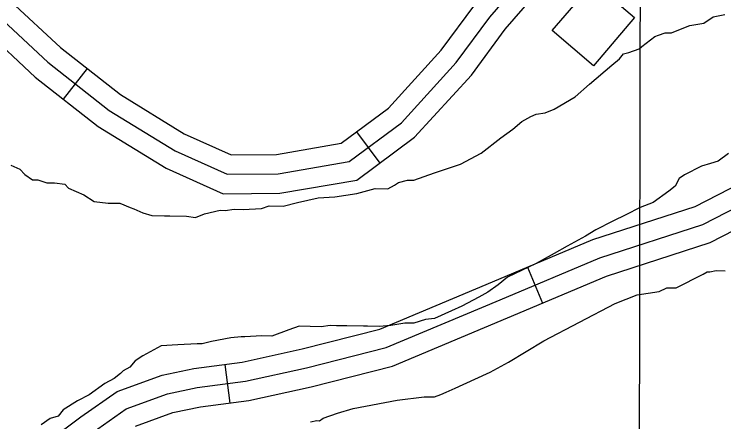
# Model space of a CAD drawing. Extents: x 3192986 to 3230865, y 867483 to 892886.
# Drawn here: x 3207193 to 3207740, y 888854 to 889169 of the extents above; entities that cross this region are included whole.
import ezdxf

# ---------------------------------------------------------------- set-up
doc = ezdxf.new("R2010")
doc.units = 0
for name, color, linetype in [('V-BLDG-OTLN', 7, 'Continuous'), ('V-GRID-MAJR', 7, 'Continuous'), ('V-ROAD-CNTR', 7, 'Continuous'), ('V-SITE-VEGE', 7, 'Continuous')]:
    doc.layers.add(name, color=color, linetype=linetype)

msp = doc.modelspace()

# ---------------------------------------------------------------- linework, layer by layer
at = {"layer": 'V-BLDG-OTLN'}
msp.add_lwpolyline([(3207671.1566207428, 889165.9476404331), (3207639.469684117, 889128.837714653), (3207607.777747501, 889155.898660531), (3207639.464684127, 889193.0085863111)], close=True, dxfattribs=at)
at = {"layer": 'V-GRID-MAJR'}
msp.add_spline([(3207642.481, 872901.108), (3207654.8200000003, 878960.681), (3207667.165, 885023.339), (3207679.5100000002, 891086.041), (3207679.5160000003, 891089.0800000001)], degree=3, dxfattribs=at)
at = {"layer": 'V-ROAD-CNTR'}
for p, q in [((3207249.343464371, 889126.7537188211), (3207230.817501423, 889103.158766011)), ((3207456.963049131, 889077.878816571), (3207474.814013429, 889053.7678647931)), ((3207588.6947856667, 888973.6030251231), (3207600.3337623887, 888945.9530804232)), ((3207355.477252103, 888898.6851749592), (3207359.339244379, 888868.9352344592))]:
    msp.add_line(p, q, dxfattribs=at)
for points in [[(3206499.6169638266, 889326.6653189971), (3206622.8567173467, 889310.4453514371), (3206733.4974960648, 889301.9763683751), (3206808.547345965, 889291.4733893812), (3206895.1961726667, 889266.3674395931), (3206972.9820170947, 889255.7304608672), (3207067.561827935, 889235.2115019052), (3207114.283734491, 889223.2995257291), (3207164.415634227, 889202.8885665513), (3207190.6925816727, 889178.3036157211), (3207228.736505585, 889142.9346864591), (3207275.0304129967, 889106.5857591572), (3207324.2613145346, 889076.4258194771), (3207360.3732423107, 889060.1808519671), (3207395.224172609, 889060.501851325), (3207445.115072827, 889069.106834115), (3207481.502000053, 889096.046780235), (3207522.206918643, 889140.746690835), (3207548.062866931, 889175.6936209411), (3207592.037778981, 889226.534519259), (3207649.1116648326, 889273.1834259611), (3207689.717583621, 889300.1033721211), (3207719.499524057, 889326.1893199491)], [(3206482.728997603, 889313.7583448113), (3206621.304720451, 889295.5203812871), (3206731.8844992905, 889287.0563982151), (3206805.404352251, 889276.7674187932), (3206892.076178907, 889251.6544690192), (3206970.372022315, 889240.947490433), (3207064.1178348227, 889220.6095311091), (3207109.580743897, 889209.018554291), (3207156.1916506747, 889190.0415922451), (3207180.4616021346, 889167.333637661), (3207218.981525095, 889131.5227092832), (3207266.452430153, 889094.2497838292), (3207317.2383285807, 889063.136846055), (3207357.2202486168, 889045.1508820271), (3207396.577169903, 889045.5138813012), (3207451.176060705, 889054.930862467), (3207491.605979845, 889084.8638026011), (3207533.810895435, 889131.2117099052), (3207559.7818434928, 889166.312639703), (3207602.534757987, 889215.7405408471), (3207658.024647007, 889261.0954501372), (3207698.844565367, 889288.157396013), (3207729.3825042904, 889314.906342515)], [(3207165.219632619, 889161.0536502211), (3207170.230622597, 889156.3636596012), (3207209.2265446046, 889120.1107321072), (3207257.8744473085, 889081.913808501), (3207310.2153426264, 889049.847872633), (3207354.067254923, 889030.1209120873), (3207397.930167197, 889030.525911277), (3207457.237048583, 889040.7548908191), (3207501.709959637, 889073.6808249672), (3207545.414872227, 889121.676728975), (3207571.500820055, 889156.9316584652), (3207613.0317369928, 889204.9465624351), (3207666.937629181, 889249.007474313), (3207707.971547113, 889276.2114199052), (3207739.265484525, 889303.6233650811)], [(3207195.6635717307, 888821.8883285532), (3207244.521474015, 888858.2372558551), (3207272.556417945, 888877.9002165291), (3207307.124348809, 888890.4161914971), (3207331.565299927, 888895.5811811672), (3207368.861225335, 888900.4231714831), (3207414.962133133, 888910.664151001), (3207475.0250130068, 888925.9361204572), (3207561.709839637, 888962.243047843), (3207639.1456847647, 888994.8399826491), (3207717.907527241, 889020.4139315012), (3207780.2924024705, 889052.5558672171), (3207837.629287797, 889087.214797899), (3207873.336216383, 889110.713750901), (3207918.412126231, 889131.9037085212), (3207953.489056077, 889146.155680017), (3207996.968969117, 889155.2936617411), (3208047.519868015, 889159.215653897), (3208105.189752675, 889135.6787009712), (3208133.621695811, 889104.3507636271), (3208161.366640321, 889077.117818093)], [(3207253.306456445, 888846.0772801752), (3207279.5374039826, 888864.4752433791), (3207311.248340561, 888875.956220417), (3207334.0852948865, 888880.7822107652), (3207371.458220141, 888885.634201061), (3207418.4371261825, 888896.0701801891), (3207479.797003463, 888911.6721489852), (3207567.516828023, 888948.4130755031), (3207644.3806742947, 888980.7690107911), (3207723.6965156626, 889006.5229592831), (3207787.6153878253, 889039.454893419), (3207845.635271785, 889074.5268232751), (3207880.6872016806, 889097.5947771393), (3207924.4301141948, 889118.1577360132), (3207957.8900472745, 889131.7527088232), (3207999.100964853, 889140.4136915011), (3208045.1398727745, 889143.9856843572), (3208096.3697703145, 889123.0767261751), (3208122.8057174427, 889093.948784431), (3208150.859661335, 889066.412839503)], [(3207286.518390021, 888851.0502702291), (3207315.3723323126, 888861.4962493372), (3207336.605289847, 888865.9832403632), (3207374.0552149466, 888870.845230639), (3207421.9121192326, 888881.476209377), (3207484.568993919, 888897.4081775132), (3207573.323816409, 888934.583103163), (3207649.615663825, 888966.6980389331), (3207729.4855040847, 888992.6319870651), (3207794.9383731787, 889026.353919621), (3207853.6412557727, 889061.8388486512), (3207888.038186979, 889084.4758033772), (3207930.4481021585, 889104.411763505), (3207962.2910384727, 889117.3497376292), (3208001.232960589, 889125.5337212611), (3208042.759877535, 889128.7557148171), (3208087.549787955, 889110.474751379), (3208111.989739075, 889083.5468052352), (3208140.352682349, 889055.707860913)]]:
    msp.add_lwpolyline(points, dxfattribs=at)
at = {"layer": 'V-SITE-VEGE'}
for p, q in [((3207724.6110000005, 889161.6839999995), (3207731.645, 889166.5219999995)), ((3207731.645, 889166.5219999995), (3207740.612, 889168.3459999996)), ((3207706.664, 889157.0409999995), (3207713.6620000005, 889159.8939999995)), ((3207713.6620000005, 889159.8939999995), (3207724.6110000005, 889161.6839999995)), ((3207689.7090000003, 889152.3799999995), (3207694.7040000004, 889154.2769999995)), ((3207694.7040000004, 889154.2769999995), (3207699.668, 889154.1889999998)), ((3207699.668, 889154.1889999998), (3207706.664, 889157.0409999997)), ((3207676.65, 889143.6799999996), (3207686.7120000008, 889151.4419999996)), ((3207686.7120000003, 889151.4419999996), (3207689.7090000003, 889152.3799999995)), ((3207674.629, 889141.7329999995), (3207676.65, 889143.6799999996)), ((3207659.607000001, 889134.0609999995), (3207662.6540000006, 889137.9749999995)), ((3207662.654, 889137.9749999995), (3207666.64, 889138.8959999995)), ((3207666.64, 889138.8959999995), (3207674.629, 889141.7329999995)), ((3207653.565, 889129.2049999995), (3207659.607, 889134.0609999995)), ((3207636.434, 889114.6209999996), (3207653.565, 889129.2049999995)), ((3207625.342, 889104.8949999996), (3207636.4340000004, 889114.6209999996)), ((3207609.2900000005, 889095.2549999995), (3207625.342, 889104.8949999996)), ((3207602.292, 889092.4019999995), (3207609.29, 889095.2549999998)), ((3207584.308, 889085.7749999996), (3207591.325, 889089.6209999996)), ((3207591.325, 889089.6209999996), (3207595.328, 889091.5339999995)), ((3207595.328, 889091.5339999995), (3207602.292, 889092.4019999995)), ((3207577.2590000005, 889079.9469999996), (3207584.308, 889085.7749999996)), ((3207568.205, 889073.1589999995), (3207577.2590000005, 889079.9469999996)), ((3207553.109, 889061.5189999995), (3207568.205, 889073.1589999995)), ((3207537.075, 889052.8739999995), (3207553.109, 889061.5189999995)), ((3207743.661, 889061.1049999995), (3207735.619, 889055.2909999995)), ((3207190.678, 889052.0939999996), (3207197.5700000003, 889048.9929999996)), ((3207517.107000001, 889046.2789999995), (3207537.075, 889052.8739999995)), ((3207722.649, 889051.5509999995), (3207709.625, 889044.8359999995)), ((3207729.63, 889053.4129999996), (3207722.649, 889051.5509999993)), ((3207735.6190000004, 889055.2909999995), (3207729.63, 889053.4129999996)), ((3207197.5700000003, 889048.9929999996), (3207201.4690000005, 889044.9539999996)), ((3207201.4690000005, 889044.9539999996), (3207207.3510000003, 889040.8789999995)), ((3207509.1180000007, 889043.4449999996), (3207517.107000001, 889046.2789999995)), ((3207709.625, 889044.8359999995), (3207705.605, 889041.9269999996)), ((3207207.3510000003, 889040.8789999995), (3207211.3200000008, 889040.8089999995)), ((3207211.3200000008, 889040.8089999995), (3207218.2300000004, 889038.7019999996)), ((3207489.1850000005, 889038.8369999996), (3207496.166, 889040.6989999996)), ((3207496.166, 889040.6989999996), (3207501.127, 889040.6109999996)), ((3207501.127, 889040.6109999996), (3207509.1180000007, 889043.4449999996)), ((3207705.605, 889041.9269999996), (3207702.5230000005, 889036.0289999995)), ((3207218.2300000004, 889038.7019999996), (3207224.184, 889038.5949999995)), ((3207224.184, 889038.5949999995), (3207232.103, 889037.4609999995)), ((3207232.103, 889037.4609999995), (3207235.0280000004, 889034.4319999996)), ((3207235.0280000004, 889034.4319999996), (3207246.845, 889029.2589999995)), ((3207457.2770000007, 889030.4729999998), (3207471.238, 889034.1939999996)), ((3207471.238, 889034.1939999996), (3207481.159, 889034.0179999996)), ((3207481.159, 889034.0179999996), (3207486.1720000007, 889036.9059999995)), ((3207486.1720000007, 889036.9059999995), (3207489.185, 889038.8369999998)), ((3207702.523, 889036.0289999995), (3207697.489, 889032.1499999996)), ((3207246.845, 889029.2589999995), (3207254.6950000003, 889024.1569999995)), ((3207440.356, 889027.7959999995), (3207457.2770000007, 889030.4729999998)), ((3207697.489, 889032.1499999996), (3207685.426, 889023.4319999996)), ((3207254.6950000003, 889024.1569999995), (3207265.59, 889022.9689999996)), ((3207265.59, 889022.9689999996), (3207274.52, 889022.8109999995)), ((3207400.5270000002, 889020.5669999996), (3207411.494, 889023.3479999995)), ((3207411.494, 889023.3479999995), (3207427.4400000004, 889027.0339999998)), ((3207427.4400000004, 889027.0339999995), (3207440.356, 889027.7959999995)), ((3207685.426, 889023.4319999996), (3207675.4340000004, 889019.6389999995)), ((3207274.52, 889022.8109999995), (3207282.404, 889019.6919999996)), ((3207282.404, 889019.6919999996), (3207285.3640000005, 889018.6479999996)), ((3207285.3640000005, 889018.6479999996), (3207292.255, 889015.5469999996)), ((3207339.8790000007, 889014.6989999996), (3207351.8420000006, 889017.4619999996)), ((3207351.8420000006, 889017.4619999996), (3207355.809, 889017.3919999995)), ((3207355.809, 889017.3919999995), (3207362.772, 889018.2609999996)), ((3207362.772, 889018.2609999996), (3207369.7170000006, 889018.1379999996)), ((3207369.7170000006, 889018.1379999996), (3207383.625, 889018.8809999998)), ((3207383.625, 889018.8809999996), (3207389.6130000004, 889020.7609999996)), ((3207389.6130000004, 889020.7609999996), (3207400.5270000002, 889020.5669999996)), ((3207675.4340000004, 889019.6389999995), (3207664.4140000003, 889013.8819999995)), ((3207292.255, 889015.5469999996), (3207299.165, 889013.4399999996)), ((3207299.165, 889013.4399999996), (3207309.088, 889013.2619999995)), ((3207309.088, 889013.2619999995), (3207313.0570000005, 889013.1919999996)), ((3207313.0570000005, 889013.1919999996), (3207325.953, 889012.9629999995)), ((3207325.953, 889012.9629999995), (3207332.881, 889011.8459999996)), ((3207332.881, 889011.8459999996), (3207339.879, 889014.6989999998)), ((3207664.4140000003, 889013.8819999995), (3207654.4030000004, 889009.0979999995)), ((3207654.4030000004, 889009.0979999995), (3207641.3820000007, 889002.3829999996)), ((3207641.3820000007, 889002.3829999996), (3207633.3560000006, 888997.5619999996)), ((3207633.3560000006, 888997.5619999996), (3207619.3230000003, 888989.8709999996)), ((3207619.3230000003, 888989.8709999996), (3207609.2960000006, 888984.0959999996)), ((3207609.2960000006, 888984.0959999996), (3207595.2630000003, 888976.4059999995)), ((3207595.2630000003, 888976.4059999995), (3207573.241, 888965.8789999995)), ((3207703.1110000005, 888957.6109999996), (3207724.1420000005, 888968.1539999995)), ((3207724.1420000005, 888968.1539999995), (3207727.154, 888970.0879999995)), ((3207727.154, 888970.0879999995), (3207729.139, 888970.0509999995)), ((3207729.139, 888970.0509999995), (3207734.1150000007, 888970.9539999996)), ((3207734.1150000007, 888970.9539999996), (3207741.062, 888970.8309999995)), ((3207573.241, 888965.8789999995), (3207566.1920000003, 888960.0499999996)), ((3207566.1920000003, 888960.0499999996), (3207558.145, 888954.2379999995)), ((3207690.159, 888954.8669999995), (3207696.166, 888957.7359999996)), ((3207696.166, 888957.7359999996), (3207703.1110000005, 888957.6109999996)), ((3207558.145, 888954.2379999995), (3207551.1330000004, 888950.3939999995)), ((3207656.2460000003, 888945.5449999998), (3207673.2410000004, 888952.1879999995)), ((3207673.2410000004, 888952.1879999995), (3207690.159, 888954.8669999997)), ((3207551.1330000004, 888950.3939999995), (3207538.107, 888943.6789999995)), ((3207538.107, 888943.6789999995), (3207530.1000000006, 888939.8509999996)), ((3207601.149, 888916.7519999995), (3207656.2460000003, 888945.5449999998)), ((3207530.1000000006, 888939.8509999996), (3207517.0950000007, 888934.1289999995)), ((3207494.204, 888930.5649999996), (3207483.256, 888928.7749999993)), ((3207501.149, 888930.4429999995), (3207494.204, 888930.5649999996)), ((3207510.134, 888933.2589999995), (3207501.149, 888930.4429999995)), ((3207517.0950000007, 888934.1289999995), (3207510.134, 888933.2589999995)), ((3207404.7850000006, 888925.2119999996), (3207391.7960000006, 888920.4789999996)), ((3207412.7760000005, 888928.0459999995), (3207404.7850000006, 888925.2119999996)), ((3207429.643, 888927.7469999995), (3207412.7760000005, 888928.0459999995)), ((3207436.6040000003, 888928.6139999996), (3207429.643, 888927.7469999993)), ((3207441.5670000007, 888928.5259999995), (3207436.6040000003, 888928.6139999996)), ((3207449.501, 888928.3839999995), (3207441.5670000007, 888928.5259999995)), ((3207462.401, 888928.1549999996), (3207449.501, 888928.3839999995)), ((3207465.379, 888928.1019999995), (3207462.401, 888928.1549999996)), ((3207474.308, 888927.9419999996), (3207465.379, 888928.1019999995)), ((3207483.256, 888928.7749999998), (3207474.308, 888927.9419999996)), ((3207360.009, 888919.0599999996), (3207345.0750000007, 888916.3479999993)), ((3207367.968, 888919.9119999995), (3207360.009, 888919.0599999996)), ((3207370.943, 888919.8579999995), (3207367.968, 888919.9119999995)), ((3207383.8600000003, 888920.6199999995), (3207370.943, 888919.8579999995)), ((3207391.7960000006, 888920.4789999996), (3207383.8600000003, 888920.6199999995)), ((3207319.225, 888913.8309999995), (3207306.3110000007, 888913.0689999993)), ((3207334.1250000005, 888914.5579999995), (3207319.225, 888913.8309999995)), ((3207338.096, 888914.4889999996), (3207334.1250000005, 888914.5579999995)), ((3207345.0750000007, 888916.3479999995), (3207338.096, 888914.4889999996)), ((3207574.06, 888900.3619999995), (3207601.149, 888916.7519999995)), ((3207306.3110000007, 888913.0689999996), (3207292.278, 888905.3789999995)), ((3207292.278, 888905.3789999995), (3207286.2550000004, 888901.5169999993)), ((3207286.255, 888901.5169999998), (3207282.197, 888896.6259999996)), ((3207560.0270000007, 888892.6709999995), (3207574.06, 888900.3619999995)), ((3207275.165, 888891.7889999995), (3207270.1330000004, 888887.9099999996)), ((3207277.184, 888893.7379999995), (3207275.165, 888891.7889999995)), ((3207282.1970000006, 888896.6259999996), (3207277.184, 888893.7379999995)), ((3207539.0150000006, 888883.1189999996), (3207560.0270000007, 888892.6709999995)), ((3207270.1330000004, 888887.9099999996), (3207263.116, 888884.0639999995)), ((3207263.116, 888884.0639999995), (3207251.051, 888875.3449999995)), ((3207533.008, 888880.2479999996), (3207539.0150000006, 888883.1189999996)), ((3207251.051, 888875.3449999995), (3207242.032, 888870.5449999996)), ((3207517.0110000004, 888873.5879999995), (3207522.006, 888875.4819999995)), ((3207522.006, 888875.4819999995), (3207526.0100000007, 888877.3949999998)), ((3207526.0100000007, 888877.3949999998), (3207533.008, 888880.2479999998)), ((3207242.032, 888870.5449999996), (3207230.995, 888863.7919999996)), ((3207454.326, 888864.7779999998), (3207488.1830000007, 888871.1219999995)), ((3207488.1830000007, 888871.1219999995), (3207509.073, 888873.7269999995)), ((3207509.073, 888873.7269999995), (3207517.0110000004, 888873.5879999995)), ((3207442.349, 888861.0209999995), (3207454.326, 888864.7779999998)), ((3207226.938, 888858.9039999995), (3207220.95, 888857.0259999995)), ((3207230.995, 888863.7919999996), (3207226.938, 888858.9039999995)), ((3207431.364, 888857.2469999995), (3207442.349, 888861.0209999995)), ((3207220.95, 888857.0259999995), (3207213.9150000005, 888852.1859999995)), ((3207421.39, 888854.4449999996), (3207426.3660000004, 888855.3509999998)), ((3207426.3660000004, 888855.3509999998), (3207428.3530000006, 888855.3159999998)), ((3207428.3530000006, 888855.3159999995), (3207431.364, 888857.2469999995))]:
    msp.add_line(p, q, dxfattribs=at)

doc.saveas('drawing.dxf')
